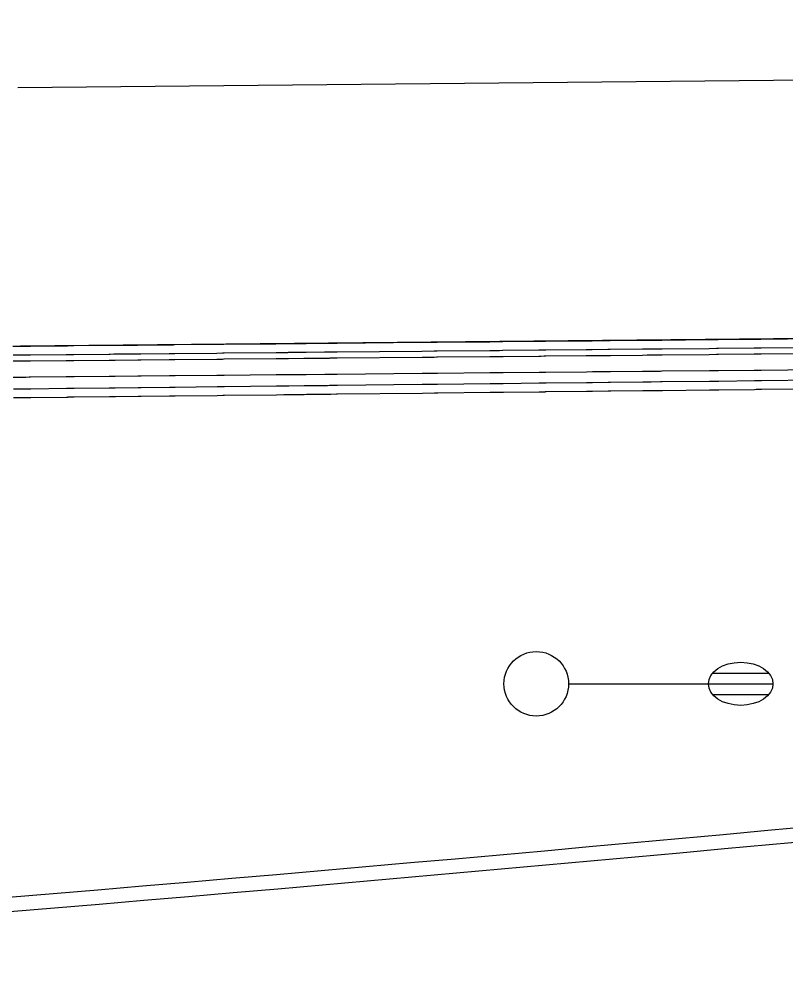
# Model space of a CAD drawing. Extents: x 2145380 to 2157287, y 139568 to 149130.
# Drawn here: x 2146054.34 to 2146089.97, y 142959.93 to 143004.33 of the extents above; entities that cross this region are included whole.
import ezdxf

# ---------------------------------------------------------------- set-up
doc = ezdxf.new("R2010")
doc.units = 0
doc.layers.add('PR_PREVIOUSLY CONSTRUCTED', color=7, linetype='Continuous')
doc.layers.add('TOPO_Light Pole', color=7, linetype='Continuous')

# ---------------------------------------------------------------- blocks, each defined once
blk = doc.blocks.new('LP')
at = {"layer": 'TOPO_Light Pole'}
blk.add_line((3.81, 0), (20.32, 0), dxfattribs=at)
for points in [[(20.83, 1.27), (27.43, 1.27)], [(20.83, 1.27), (23.5, 1.27)], [(23.71, 1.27), (27.43, 1.27)], [(20.32, 0), (27.94, 0)], [(20.32, 0), (23.5, 0)], [(23.71, 0), (27.94, 0)], [(20.83, -1.27), (27.43, -1.27)], [(20.83, -1.27), (23.5, -1.27)], [(23.71, -1.27), (27.43, -1.27)]]:
    blk.add_lwpolyline(points, dxfattribs=at)
blk.add_circle((0, 0), 3.81, dxfattribs=at)
blk.add_ellipse((24.13, 0), major_axis=(3.81, 0), ratio=0.666667, dxfattribs=at)

msp = doc.modelspace()

# ---------------------------------------------------------------- linework, layer by layer
at = {"layer": 'PR_PREVIOUSLY CONSTRUCTED'}
for p, q in [((2146390.611, 143004.326), (2146054.286, 143001.137)), ((2146218.568, 142990.694), (2146054.4, 142989.138))]:
    msp.add_line(p, q, dxfattribs=at)
for points in [[(2146054.057, 142989.138), (2146054.348, 142989.137), (2146054.387, 142989.137), (2146054.396, 142989.137), (2146054.4, 142989.137), (2146054.556, 142989.138), (2146054.579, 142989.138), (2146054.598, 142989.139), (2146054.601, 142989.139), (2146054.616, 142989.139), (2146054.618, 142989.139), (2146054.645, 142989.139), (2146054.649, 142989.139), (2146054.803, 142989.141), (2146054.828, 142989.141), (2146054.856, 142989.141), (2146054.86, 142989.141), (2146054.866, 142989.141), (2146054.867, 142989.141), (2146056.523, 142989.157), (2146056.582, 142989.157), (2146056.586, 142989.157), (2146056.748, 142989.159), (2146056.763, 142989.159), (2146056.766, 142989.159), (2146056.8, 142989.159), (2146056.805, 142989.159), (2146056.876, 142989.16), (2146056.886, 142989.16), (2146058.514, 142989.176), (2146058.571, 142989.176), (2146058.575, 142989.176), (2146058.737, 142989.178), (2146058.753, 142989.178), (2146058.756, 142989.178), (2146058.791, 142989.178), (2146058.796, 142989.178), (2146059.849, 142989.188), (2146059.994, 142989.19), (2146061.314, 142989.202), (2146061.496, 142989.204), (2146061.569, 142989.205), (2146061.579, 142989.205), (2146063.523, 142989.223), (2146063.793, 142989.226), (2146063.854, 142989.226), (2146063.862, 142989.226), (2146066.279, 142989.249), (2146066.618, 142989.253), (2146066.823, 142989.254), (2146066.852, 142989.255), (2146067.574, 142989.262), (2146067.676, 142989.263), (2146068.529, 142989.271), (2146068.57, 142989.271), (2146068.574, 142989.271), (2146068.651, 142989.272), (2146068.746, 142989.273), (2146068.76, 142989.273), (2146068.797, 142989.273), (2146068.803, 142989.273), (2146069.068, 142989.276), (2146069.106, 142989.276), (2146069.114, 142989.276), (2146069.116, 142989.276), (2146073.06, 142989.314), (2146073.623, 142989.319), (2146073.752, 142989.32), (2146073.771, 142989.32), (2146076.211, 142989.343), (2146076.565, 142989.347), (2146076.648, 142989.348), (2146076.66, 142989.348), (2146076.802, 142989.349), (2146076.823, 142989.349), (2146078.492, 142989.365), (2146078.57, 142989.366), (2146078.574, 142989.366), (2146078.739, 142989.367), (2146078.761, 142989.368), (2146078.765, 142989.368), (2146078.805, 142989.368), (2146078.81, 142989.368), (2146080.692, 142989.386), (2146080.972, 142989.389), (2146081.701, 142989.396), (2146081.81, 142989.397), (2146083.303, 142989.411), (2146083.528, 142989.413), (2146083.672, 142989.414), (2146083.694, 142989.414), (2146084.129, 142989.419), (2146084.195, 142989.419), (2146084.212, 142989.419), (2146084.214, 142989.419), (2146086.408, 142989.44), (2146086.741, 142989.443), (2146086.791, 142989.444), (2146086.798, 142989.444), (2146086.83, 142989.444), (2146086.834, 142989.444), (2146088.491, 142989.46), (2146088.57, 142989.461), (2146088.573, 142989.461), (2146088.746, 142989.462), (2146088.765, 142989.462), (2146088.768, 142989.463), (2146088.811, 142989.463), (2146088.817, 142989.463), (2146091.285, 142989.486)], [(2146054.06, 142988.732), (2146054.352, 142988.731), (2146054.391, 142988.731), (2146054.4, 142988.73), (2146054.404, 142988.73), (2146054.56, 142988.732), (2146054.582, 142988.732), (2146054.602, 142988.732), (2146054.604, 142988.732), (2146054.619, 142988.732), (2146054.621, 142988.733), (2146054.649, 142988.733), (2146054.653, 142988.733), (2146054.806, 142988.734), (2146054.832, 142988.735), (2146054.86, 142988.735), (2146054.864, 142988.735), (2146054.87, 142988.735), (2146054.871, 142988.735), (2146056.527, 142988.751), (2146056.586, 142988.751), (2146056.589, 142988.751), (2146056.752, 142988.753), (2146056.767, 142988.753), (2146056.769, 142988.753), (2146056.804, 142988.753), (2146056.809, 142988.753), (2146056.88, 142988.754), (2146056.89, 142988.754), (2146058.518, 142988.769), (2146058.575, 142988.77), (2146058.579, 142988.77), (2146058.741, 142988.772), (2146058.757, 142988.772), (2146058.759, 142988.772), (2146058.795, 142988.772), (2146058.8, 142988.772), (2146059.853, 142988.782), (2146059.998, 142988.783), (2146061.318, 142988.796), (2146061.5, 142988.798), (2146061.573, 142988.798), (2146061.583, 142988.799), (2146063.527, 142988.817), (2146063.797, 142988.82), (2146063.858, 142988.82), (2146063.866, 142988.82), (2146066.283, 142988.843), (2146066.622, 142988.846), (2146066.827, 142988.848), (2146066.856, 142988.849), (2146067.577, 142988.855), (2146067.68, 142988.856), (2146068.533, 142988.864), (2146068.574, 142988.865), (2146068.578, 142988.865), (2146068.654, 142988.866), (2146068.75, 142988.866), (2146068.763, 142988.867), (2146068.801, 142988.867), (2146068.806, 142988.867), (2146069.072, 142988.87), (2146069.11, 142988.87), (2146069.118, 142988.87), (2146069.12, 142988.87), (2146073.064, 142988.907), (2146073.627, 142988.913), (2146073.756, 142988.914), (2146073.775, 142988.914), (2146076.214, 142988.937), (2146076.569, 142988.941), (2146076.652, 142988.941), (2146076.664, 142988.941), (2146076.806, 142988.943), (2146076.827, 142988.943), (2146078.496, 142988.959), (2146078.574, 142988.96), (2146078.578, 142988.96), (2146078.742, 142988.961), (2146078.765, 142988.961), (2146078.768, 142988.961), (2146078.808, 142988.962), (2146078.814, 142988.962), (2146080.696, 142988.98), (2146080.975, 142988.982), (2146081.704, 142988.989), (2146081.814, 142988.99), (2146083.307, 142989.004), (2146083.532, 142989.007), (2146083.676, 142989.008), (2146083.698, 142989.008), (2146084.133, 142989.012), (2146084.199, 142989.013), (2146084.215, 142989.013), (2146084.218, 142989.013), (2146086.411, 142989.034), (2146086.745, 142989.037), (2146086.794, 142989.038), (2146086.802, 142989.038), (2146086.833, 142989.038), (2146086.838, 142989.038), (2146088.495, 142989.054), (2146088.573, 142989.054), (2146088.577, 142989.054), (2146088.75, 142989.056), (2146088.769, 142989.056), (2146088.772, 142989.056), (2146088.815, 142989.057), (2146088.821, 142989.057), (2146091.289, 142989.08)], [(2146054.063, 142988.451), (2146054.354, 142988.449), (2146054.394, 142988.449), (2146054.402, 142988.449), (2146054.406, 142988.449), (2146054.562, 142988.451), (2146054.585, 142988.451), (2146054.605, 142988.451), (2146054.607, 142988.451), (2146054.622, 142988.451), (2146054.624, 142988.451), (2146054.652, 142988.452), (2146054.655, 142988.452), (2146054.809, 142988.453), (2146054.834, 142988.453), (2146054.862, 142988.454), (2146054.866, 142988.454), (2146054.872, 142988.454), (2146054.873, 142988.454), (2146056.529, 142988.469), (2146056.588, 142988.47), (2146056.592, 142988.47), (2146056.754, 142988.471), (2146056.77, 142988.472), (2146056.772, 142988.472), (2146056.807, 142988.472), (2146056.811, 142988.472), (2146056.883, 142988.473), (2146056.892, 142988.473), (2146058.521, 142988.488), (2146058.577, 142988.489), (2146058.581, 142988.489), (2146058.743, 142988.49), (2146058.76, 142988.49), (2146058.762, 142988.491), (2146058.797, 142988.491), (2146058.802, 142988.491), (2146059.856, 142988.501), (2146060, 142988.502), (2146061.32, 142988.515), (2146061.503, 142988.516), (2146061.575, 142988.517), (2146061.586, 142988.517), (2146063.53, 142988.536), (2146063.8, 142988.538), (2146063.86, 142988.539), (2146063.869, 142988.539), (2146066.286, 142988.562), (2146066.624, 142988.565), (2146066.83, 142988.567), (2146066.859, 142988.567), (2146067.58, 142988.574), (2146067.682, 142988.575), (2146068.536, 142988.583), (2146068.577, 142988.584), (2146068.581, 142988.584), (2146068.657, 142988.584), (2146068.752, 142988.585), (2146068.766, 142988.585), (2146068.804, 142988.586), (2146068.809, 142988.586), (2146069.074, 142988.588), (2146069.112, 142988.589), (2146069.121, 142988.589), (2146069.122, 142988.589), (2146073.067, 142988.626), (2146073.629, 142988.631), (2146073.759, 142988.633), (2146073.778, 142988.633), (2146076.217, 142988.656), (2146076.572, 142988.659), (2146076.655, 142988.66), (2146076.667, 142988.66), (2146076.809, 142988.662), (2146076.83, 142988.662), (2146078.499, 142988.678), (2146078.577, 142988.678), (2146078.58, 142988.678), (2146078.745, 142988.68), (2146078.768, 142988.68), (2146078.771, 142988.68), (2146078.811, 142988.681), (2146078.817, 142988.681), (2146080.698, 142988.698), (2146080.978, 142988.701), (2146081.707, 142988.708), (2146081.817, 142988.709), (2146083.309, 142988.723), (2146083.534, 142988.725), (2146083.679, 142988.727), (2146083.7, 142988.727), (2146084.135, 142988.731)], [(2146084.135, 142988.731), (2146084.202, 142988.732)], [(2146084.202, 142988.732), (2146084.218, 142988.732), (2146084.221, 142988.732), (2146086.414, 142988.753), (2146086.748, 142988.756), (2146086.797, 142988.756), (2146086.805, 142988.756), (2146086.836, 142988.757), (2146086.841, 142988.757), (2146088.498, 142988.772), (2146088.576, 142988.773), (2146088.58, 142988.773), (2146088.753, 142988.775), (2146088.772, 142988.775), (2146088.775, 142988.775), (2146088.817, 142988.775), (2146088.824, 142988.776), (2146091.292, 142988.799)], [(2146054.07, 142987.701), (2146054.362, 142987.699), (2146054.401, 142987.699), (2146054.41, 142987.699), (2146054.413, 142987.699), (2146054.569, 142987.701), (2146054.592, 142987.701), (2146054.612, 142987.701), (2146054.614, 142987.701), (2146054.629, 142987.701), (2146054.631, 142987.701), (2146054.659, 142987.702), (2146054.663, 142987.702), (2146054.816, 142987.703), (2146054.841, 142987.703), (2146054.87, 142987.704), (2146054.873, 142987.704), (2146054.879, 142987.704), (2146054.88, 142987.704), (2146056.537, 142987.719), (2146056.595, 142987.72), (2146056.599, 142987.72), (2146056.761, 142987.722), (2146056.777, 142987.722), (2146056.779, 142987.722), (2146056.814, 142987.722), (2146056.818, 142987.722), (2146056.89, 142987.723), (2146056.899, 142987.723), (2146058.528, 142987.738), (2146058.585, 142987.739), (2146058.588, 142987.739), (2146058.75, 142987.74), (2146058.767, 142987.741), (2146058.769, 142987.741), (2146058.804, 142987.741), (2146058.809, 142987.741), (2146059.863, 142987.751), (2146060.008, 142987.752), (2146061.327, 142987.765), (2146061.51, 142987.767), (2146061.583, 142987.767), (2146061.593, 142987.767), (2146063.537, 142987.786), (2146063.807, 142987.788), (2146063.867, 142987.789), (2146063.876, 142987.789), (2146066.293, 142987.812), (2146066.631, 142987.815), (2146066.837, 142987.817), (2146066.866, 142987.817), (2146067.587, 142987.824), (2146067.689, 142987.825), (2146068.543, 142987.833), (2146068.584, 142987.834), (2146068.588, 142987.834), (2146068.664, 142987.834), (2146068.76, 142987.835), (2146068.773, 142987.835), (2146068.811, 142987.836), (2146068.816, 142987.836), (2146069.081, 142987.838), (2146069.119, 142987.839), (2146069.128, 142987.839), (2146069.129, 142987.839), (2146073.074, 142987.876), (2146073.637, 142987.881), (2146073.766, 142987.883), (2146073.785, 142987.883), (2146076.224, 142987.906), (2146076.579, 142987.909), (2146076.662, 142987.91), (2146076.674, 142987.91), (2146076.816, 142987.912), (2146076.837, 142987.912), (2146078.506, 142987.928), (2146078.584, 142987.928), (2146078.587, 142987.928), (2146078.752, 142987.93), (2146078.775, 142987.93), (2146078.778, 142987.93), (2146078.818, 142987.931), (2146078.824, 142987.931), (2146080.705, 142987.949), (2146080.985, 142987.951), (2146081.714, 142987.958), (2146081.824, 142987.959), (2146083.317, 142987.973), (2146083.541, 142987.975), (2146083.686, 142987.977), (2146083.708, 142987.977), (2146084.143, 142987.981), (2146084.209, 142987.982), (2146084.225, 142987.982), (2146084.228, 142987.982), (2146086.421, 142988.003), (2146086.755, 142988.006), (2146086.804, 142988.006), (2146086.812, 142988.006), (2146086.843, 142988.007), (2146086.848, 142988.007), (2146088.505, 142988.022), (2146088.583, 142988.023), (2146088.587, 142988.023), (2146088.76, 142988.025), (2146088.779, 142988.025), (2146088.782, 142988.025), (2146088.824, 142988.025), (2146088.831, 142988.026), (2146091.299, 142988.049)], [(2146054.075, 142987.156), (2146054.367, 142987.155), (2146054.406, 142987.155), (2146054.415, 142987.155), (2146054.419, 142987.155), (2146054.575, 142987.157), (2146054.597, 142987.157), (2146054.617, 142987.157), (2146054.619, 142987.157), (2146054.634, 142987.157), (2146054.636, 142987.158), (2146054.664, 142987.158), (2146054.668, 142987.158), (2146054.821, 142987.16), (2146054.846, 142987.16), (2146054.875, 142987.16), (2146054.878, 142987.16), (2146054.885, 142987.16), (2146056.542, 142987.179), (2146056.6, 142987.18), (2146056.604, 142987.18), (2146056.766, 142987.182), (2146056.782, 142987.182), (2146056.784, 142987.182), (2146056.819, 142987.182), (2146056.823, 142987.182), (2146056.895, 142987.183), (2146056.905, 142987.183), (2146058.533, 142987.202), (2146058.59, 142987.202), (2146058.593, 142987.202), (2146058.755, 142987.204), (2146058.772, 142987.204), (2146058.774, 142987.204), (2146058.81, 142987.205), (2146058.814, 142987.205), (2146059.868, 142987.216), (2146060.013, 142987.218), (2146061.332, 142987.233), (2146061.515, 142987.235), (2146061.588, 142987.236), (2146061.598, 142987.236), (2146063.542, 142987.258), (2146063.812, 142987.261), (2146063.872, 142987.261), (2146063.881, 142987.261), (2146066.298, 142987.289), (2146066.636, 142987.292), (2146066.842, 142987.295), (2146066.871, 142987.295), (2146067.592, 142987.303), (2146067.694, 142987.304), (2146068.548, 142987.314), (2146068.589, 142987.314), (2146068.593, 142987.314), (2146068.669, 142987.315), (2146068.765, 142987.316), (2146068.778, 142987.316), (2146068.816, 142987.317), (2146068.821, 142987.317), (2146069.086, 142987.32), (2146069.124, 142987.32), (2146069.133, 142987.32), (2146069.134, 142987.32), (2146073.079, 142987.364), (2146073.641, 142987.371), (2146073.771, 142987.372), (2146073.79, 142987.372), (2146076.229, 142987.399), (2146076.584, 142987.403), (2146076.667, 142987.404), (2146076.679, 142987.404), (2146076.821, 142987.406), (2146076.842, 142987.406), (2146078.511, 142987.425), (2146078.588, 142987.426), (2146078.592, 142987.426), (2146078.757, 142987.428), (2146078.78, 142987.428), (2146078.783, 142987.428), (2146078.823, 142987.428), (2146078.829, 142987.428), (2146080.71, 142987.449), (2146080.99, 142987.452), (2146081.719, 142987.46), (2146081.828, 142987.462), (2146083.321, 142987.478), (2146083.546, 142987.481), (2146083.69, 142987.482), (2146083.712, 142987.482), (2146084.147, 142987.487), (2146084.213, 142987.488), (2146084.23, 142987.488), (2146084.232, 142987.488), (2146086.426, 142987.512), (2146086.76, 142987.516), (2146086.809, 142987.517), (2146086.816, 142987.517), (2146086.848, 142987.517), (2146086.853, 142987.517), (2146088.509, 142987.536), (2146088.588, 142987.536), (2146088.592, 142987.536), (2146088.765, 142987.538), (2146088.784, 142987.539), (2146088.787, 142987.539), (2146088.829, 142987.539), (2146088.836, 142987.539), (2146091.303, 142987.566)], [(2146054.079, 142986.75), (2146054.371, 142986.749), (2146054.41, 142986.749), (2146054.419, 142986.749), (2146054.422, 142986.749), (2146054.578, 142986.751), (2146054.601, 142986.751), (2146054.621, 142986.751), (2146054.623, 142986.751), (2146054.638, 142986.751), (2146054.64, 142986.751), (2146054.668, 142986.752), (2146054.672, 142986.752), (2146054.825, 142986.753), (2146054.85, 142986.754), (2146054.879, 142986.754), (2146054.882, 142986.754), (2146054.889, 142986.754), (2146056.546, 142986.773), (2146056.604, 142986.773), (2146056.608, 142986.774), (2146056.77, 142986.775), (2146056.786, 142986.776), (2146056.788, 142986.776), (2146056.823, 142986.776), (2146056.827, 142986.776), (2146056.899, 142986.777), (2146056.908, 142986.777), (2146058.537, 142986.795), (2146058.593, 142986.796), (2146058.597, 142986.796), (2146058.759, 142986.798), (2146058.776, 142986.798), (2146058.778, 142986.798), (2146058.813, 142986.798), (2146058.818, 142986.798), (2146059.872, 142986.81), (2146060.017, 142986.812), (2146061.336, 142986.827), (2146061.519, 142986.829), (2146061.591, 142986.829), (2146061.602, 142986.83), (2146063.546, 142986.851), (2146063.816, 142986.854), (2146063.876, 142986.855), (2146063.885, 142986.855), (2146066.302, 142986.882), (2146066.64, 142986.886), (2146066.846, 142986.888), (2146066.875, 142986.889), (2146067.596, 142986.897), (2146067.698, 142986.898), (2146068.552, 142986.908), (2146068.593, 142986.908), (2146068.597, 142986.908), (2146068.673, 142986.909), (2146068.768, 142986.91), (2146068.782, 142986.91), (2146068.82, 142986.91), (2146068.825, 142986.911), (2146069.09, 142986.914), (2146069.128, 142986.914), (2146069.137, 142986.914), (2146069.138, 142986.914), (2146073.083, 142986.958), (2146073.645, 142986.964), (2146073.775, 142986.966), (2146073.793, 142986.966), (2146076.233, 142986.993), (2146076.588, 142986.997), (2146076.671, 142986.998), (2146076.683, 142986.998), (2146076.825, 142987), (2146076.845, 142987), (2146078.515, 142987.018), (2146078.592, 142987.019), (2146078.596, 142987.019), (2146078.761, 142987.021), (2146078.783, 142987.021), (2146078.787, 142987.022), (2146078.827, 142987.022), (2146078.833, 142987.022), (2146080.714, 142987.043), (2146080.994, 142987.046), (2146081.723, 142987.054), (2146081.832, 142987.055), (2146083.325, 142987.072), (2146083.55, 142987.074), (2146083.694, 142987.076), (2146083.716, 142987.076), (2146084.151, 142987.081), (2146084.217, 142987.082), (2146084.234, 142987.082), (2146084.236, 142987.082), (2146086.43, 142987.106), (2146086.763, 142987.11), (2146086.813, 142987.11), (2146086.82, 142987.11), (2146086.852, 142987.111), (2146086.857, 142987.111), (2146088.513, 142987.129), (2146088.592, 142987.13), (2146088.595, 142987.13), (2146088.768, 142987.132), (2146088.788, 142987.132), (2146088.79, 142987.132), (2146088.833, 142987.133), (2146088.839, 142987.133), (2146091.307, 142987.16)]]:
    msp.add_lwpolyline(points, dxfattribs=at)
for radius in [3819.052, 3819.719]:
    msp.add_arc((2145735.682, 146769.313), radius, 274.216501, 276.2165, dxfattribs=at)

# ---------------------------------------------------------------- block references
at = {"layer": 'TOPO_Light Pole', "xscale": 0.39370000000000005, "yscale": 0.3937000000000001}
msp.add_blockref('LP', (2146078.375, 142973.452), dxfattribs=at)

doc.saveas('drawing.dxf')
